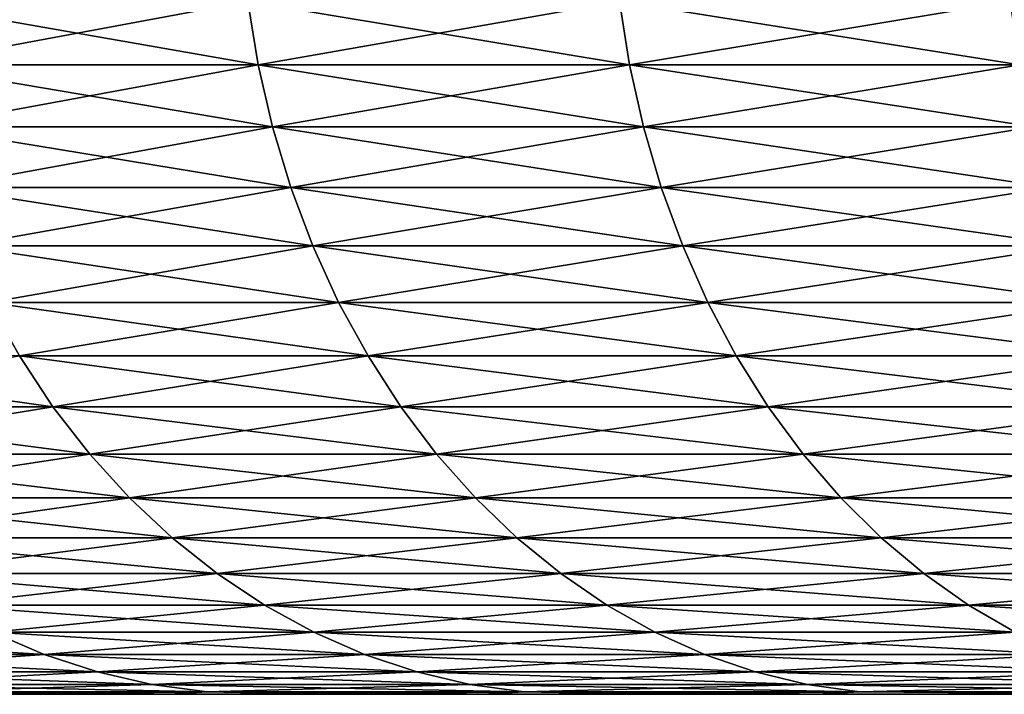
# Model space of a CAD drawing. Header units: millimetres. Extents: x -161 to 161, y -94 to 1149.
# Tile 962 of 1056: x -16.626 to -15.427, y 639 to 639.821. Entities that reach past the tile are written whole.
import ezdxf

# ---------------------------------------------------------------- set-up
doc = ezdxf.new("R2010")
doc.units = ezdxf.units.MM
doc.header["$LTSCALE"] = 81.481481
for name, color, linetype in [('15', 7, 'CONTINUOUS'), ('19', 7, 'CONTINUOUS'), ('20', 7, 'CONTINUOUS')]:
    doc.layers.add(name, color=color, linetype=linetype)

msp = doc.modelspace()

# ---------------------------------------------------------------- linework, layer by layer
at = {"layer": '15', "color": 7, "linetype": 'CONTINUOUS', "true_color": 0xaaaaaa}
for points in [[(-18.9909, 639, 0.6639), (-19, 639), (18.9909, 639, 0.6641), (-18.9909, 639, 0.6639)], [(18.9909, 639, 0.6641), (-19, 639), (19, 639), (18.9909, 639, 0.6641)], [(19, 639), (-19, 639), (-18.9909, 639, -0.6641), (19, 639)], [(-18.9558, 639, 1.3341), (-18.9909, 639, 0.6639), (18.9909, 639, 0.6641), (-18.9558, 639, 1.3341)], [(18.9909, 639, -0.6639), (19, 639), (-18.9909, 639, -0.6641), (18.9909, 639, -0.6639)], [(18.9558, 639, -1.3341), (18.9909, 639, -0.6639), (-18.9909, 639, -0.6641), (18.9558, 639, -1.3341)], [(-18.9558, 639, -1.3343), (18.9558, 639, -1.3341), (-18.9909, 639, -0.6641), (-18.9558, 639, -1.3343)], [(-18.8945, 639, 2.0104), (-18.9558, 639, 1.3341), (18.9558, 639, 1.3343), (-18.8945, 639, 2.0104)], [(18.9558, 639, 1.3343), (-18.9558, 639, 1.3341), (18.9909, 639, 0.6641), (18.9558, 639, 1.3343)], [(18.8945, 639, -2.0104), (18.9558, 639, -1.3341), (-18.9558, 639, -1.3343), (18.8945, 639, -2.0104)], [(-18.8945, 639, -2.0108), (18.8945, 639, -2.0104), (-18.9558, 639, -1.3343), (-18.8945, 639, -2.0108)], [(-18.8074, 639, 2.6936), (-18.8945, 639, 2.0104), (18.8945, 639, 2.0108), (-18.8074, 639, 2.6936)], [(18.8945, 639, 2.0108), (-18.8945, 639, 2.0104), (18.9558, 639, 1.3343), (18.8945, 639, 2.0108)], [(18.8074, 639, -2.6936), (18.8945, 639, -2.0104), (-18.8945, 639, -2.0108), (18.8074, 639, -2.6936)], [(-18.8073, 639, -2.6941), (18.8074, 639, -2.6936), (-18.8945, 639, -2.0108), (-18.8073, 639, -2.6941)], [(-18.6949, 639, 3.3862), (-18.8074, 639, 2.6936), (18.8073, 639, 2.6941), (-18.6949, 639, 3.3862)], [(18.8073, 639, 2.6941), (-18.8074, 639, 2.6936), (18.8945, 639, 2.0108), (18.8073, 639, 2.6941)], [(18.6949, 639, -3.3862), (18.8074, 639, -2.6936), (-18.8073, 639, -2.6941), (18.6949, 639, -3.3862)], [(-18.6948, 639, -3.3868), (18.6949, 639, -3.3862), (-18.8073, 639, -2.6941), (-18.6948, 639, -3.3868)], [(-18.556, 639, 4.0836), (-18.6949, 639, 3.3862), (18.6948, 639, 3.3868), (-18.556, 639, 4.0836)], [(18.6948, 639, 3.3868), (-18.6949, 639, 3.3862), (18.8073, 639, 2.6941), (18.6948, 639, 3.3868)], [(18.556, 639, -4.0836), (18.6949, 639, -3.3862), (-18.6948, 639, -3.3868), (18.556, 639, -4.0836)], [(-18.5558, 639, -4.0843), (18.556, 639, -4.0836), (-18.6948, 639, -3.3868), (-18.5558, 639, -4.0843)], [(-18.3892, 639, 4.7795), (-18.556, 639, 4.0836), (18.5558, 639, 4.0843), (-18.3892, 639, 4.7795)], [(18.5558, 639, 4.0843), (-18.556, 639, 4.0836), (18.6948, 639, 3.3868), (18.5558, 639, 4.0843)], [(18.3892, 639, -4.7795), (18.556, 639, -4.0836), (-18.5558, 639, -4.0843), (18.3892, 639, -4.7795)], [(-18.389, 639, -4.7803), (18.3892, 639, -4.7795), (-18.5558, 639, -4.0843), (-18.389, 639, -4.7803)], [(-18.1937, 639, 5.4734), (-18.3892, 639, 4.7795), (18.389, 639, 4.7803), (-18.1937, 639, 5.4734)], [(18.389, 639, 4.7803), (-18.3892, 639, 4.7795), (18.5558, 639, 4.0843), (18.389, 639, 4.7803)], [(18.1937, 639, -5.4734), (18.3892, 639, -4.7795), (-18.389, 639, -4.7803), (18.1937, 639, -5.4734)], [(-18.1935, 639, -5.4742), (18.1937, 639, -5.4734), (-18.389, 639, -4.7803), (-18.1935, 639, -5.4742)], [(-17.9702, 639, 6.1681), (-18.1937, 639, 5.4734), (18.1935, 639, 5.4742), (-17.9702, 639, 6.1681)], [(18.1935, 639, 5.4742), (-18.1937, 639, 5.4734), (18.389, 639, 4.7803), (18.1935, 639, 5.4742)], [(17.9702, 639, -6.1681), (18.1937, 639, -5.4734), (-18.1935, 639, -5.4742), (17.9702, 639, -6.1681)], [(-17.9699, 639, -6.169), (17.9702, 639, -6.1681), (-18.1935, 639, -5.4742), (-17.9699, 639, -6.169)], [(-17.7193, 639, 6.8575), (-17.9702, 639, 6.1681), (17.9699, 639, 6.169), (-17.7193, 639, 6.8575)], [(17.9699, 639, 6.169), (-17.9702, 639, 6.1681), (18.1935, 639, 5.4742), (17.9699, 639, 6.169)], [(17.7193, 639, -6.8575), (17.9702, 639, -6.1681), (-17.9699, 639, -6.169), (17.7193, 639, -6.8575)], [(-17.719, 639, -6.8584), (17.7193, 639, -6.8575), (-17.9699, 639, -6.169), (-17.719, 639, -6.8584)], [(-17.4413, 639, 7.5361), (-17.7193, 639, 6.8575), (17.719, 639, 6.8584), (-17.4413, 639, 7.5361)], [(17.719, 639, 6.8584), (-17.7193, 639, 6.8575), (17.9699, 639, 6.169), (17.719, 639, 6.8584)], [(17.4413, 639, -7.5361), (17.7193, 639, -6.8575), (-17.719, 639, -6.8584), (17.4413, 639, -7.5361)], [(-17.4409, 639, -7.537), (17.4413, 639, -7.5361), (-17.719, 639, -6.8584), (-17.4409, 639, -7.537)], [(-17.2917, 639, 7.8727), (-17.4413, 639, 7.5361), (17.4409, 639, 7.537), (-17.2917, 639, 7.8727)], [(17.4409, 639, 7.537), (-17.4413, 639, 7.5361), (17.719, 639, 6.8584), (17.4409, 639, 7.537)], [(17.2917, 639, -7.8727), (17.4413, 639, -7.5361), (-17.4409, 639, -7.537), (17.2917, 639, -7.8727)], [(-17.2913, 639, -7.8736), (17.2917, 639, -7.8727), (-17.4409, 639, -7.537), (-17.2913, 639, -7.8736)], [(-17.135, 639, 8.2077), (-17.2917, 639, 7.8727), (17.2913, 639, 7.8736), (-17.135, 639, 8.2077)], [(17.2913, 639, 7.8736), (-17.2917, 639, 7.8727), (17.4409, 639, 7.537), (17.2913, 639, 7.8736)], [(17.135, 639, -8.2077), (17.2917, 639, -7.8727), (-17.2913, 639, -7.8736), (17.135, 639, -8.2077)], [(-17.1346, 639, -8.2086), (17.135, 639, -8.2077), (-17.2913, 639, -7.8736), (-17.1346, 639, -8.2086)], [(-16.9716, 639, 8.5404), (-17.135, 639, 8.2077), (17.1346, 639, 8.2086), (-16.9716, 639, 8.5404)], [(17.1346, 639, 8.2086), (-17.135, 639, 8.2077), (17.2913, 639, 7.8736), (17.1346, 639, 8.2086)], [(16.9716, 639, -8.5404), (17.135, 639, -8.2077), (-17.1346, 639, -8.2086), (16.9716, 639, -8.5404)], [(-16.9712, 639, -8.5413), (16.9716, 639, -8.5404), (-17.1346, 639, -8.2086), (-16.9712, 639, -8.5413)], [(-16.8018, 639, 8.8702), (-16.9716, 639, 8.5404), (16.9712, 639, 8.5413), (-16.8018, 639, 8.8702)], [(16.9712, 639, 8.5413), (-16.9716, 639, 8.5404), (17.1346, 639, 8.2086), (16.9712, 639, 8.5413)], [(16.8018, 639, -8.8702), (16.9716, 639, -8.5404), (-16.9712, 639, -8.5413), (16.8018, 639, -8.8702)], [(-16.8013, 639, -8.8711), (16.8018, 639, -8.8702), (-16.9712, 639, -8.5413), (-16.8013, 639, -8.8711)], [(-16.6258, 639, 9.1963), (-16.8018, 639, 8.8702), (16.8013, 639, 8.8711), (-16.6258, 639, 9.1963)], [(16.8013, 639, 8.8711), (-16.8018, 639, 8.8702), (16.9712, 639, 8.5413), (16.8013, 639, 8.8711)], [(16.6258, 639, -9.1963), (16.8018, 639, -8.8702), (-16.8013, 639, -8.8711), (16.6258, 639, -9.1963)], [(-16.6253, 639, -9.1972), (16.6258, 639, -9.1963), (-16.8013, 639, -8.8711), (-16.6253, 639, -9.1972)], [(-16.4439, 639, 9.5182), (-16.6258, 639, 9.1963), (16.6253, 639, 9.1972), (-16.4439, 639, 9.5182)], [(16.6253, 639, 9.1972), (-16.6258, 639, 9.1963), (16.8013, 639, 8.8711), (16.6253, 639, 9.1972)], [(16.4439, 639, -9.5182), (16.6258, 639, -9.1963), (-16.6253, 639, -9.1972), (16.4439, 639, -9.5182)], [(-16.4434, 639, -9.519), (16.4439, 639, -9.5182), (-16.6253, 639, -9.1972), (-16.4434, 639, -9.519)], [(-16.2563, 639, 9.8353), (-16.4439, 639, 9.5182), (16.4434, 639, 9.519), (-16.2563, 639, 9.8353)], [(16.4434, 639, 9.519), (-16.4439, 639, 9.5182), (16.6253, 639, 9.1972), (16.4434, 639, 9.519)], [(16.2563, 639, -9.8353), (16.4439, 639, -9.5182), (-16.4434, 639, -9.519), (16.2563, 639, -9.8353)], [(-16.2558, 639, -9.8362), (16.2563, 639, -9.8353), (-16.4434, 639, -9.519), (-16.2558, 639, -9.8362)], [(-16.0622, 639, 10.1491), (-16.2563, 639, 9.8353), (16.2558, 639, 9.8362), (-16.0622, 639, 10.1491)], [(16.2558, 639, 9.8362), (-16.2563, 639, 9.8353), (16.4434, 639, 9.519), (16.2558, 639, 9.8362)], [(16.0622, 639, -10.1491), (16.2563, 639, -9.8353), (-16.2558, 639, -9.8362), (16.0622, 639, -10.1491)], [(-16.0617, 639, -10.1499), (16.0622, 639, -10.1491), (-16.2558, 639, -9.8362), (-16.0617, 639, -10.1499)], [(-15.8617, 639, 10.4594), (-16.0622, 639, 10.1491), (16.0617, 639, 10.1499), (-15.8617, 639, 10.4594)], [(16.0617, 639, 10.1499), (-16.0622, 639, 10.1491), (16.2558, 639, 9.8362), (16.0617, 639, 10.1499)], [(15.8617, 639, -10.4594), (16.0622, 639, -10.1491), (-16.0617, 639, -10.1499), (15.8617, 639, -10.4594)], [(-15.8612, 639, -10.4603), (15.8617, 639, -10.4594), (-16.0617, 639, -10.1499), (-15.8612, 639, -10.4603)], [(-15.6552, 639, 10.766), (-15.8617, 639, 10.4594), (15.8612, 639, 10.4603), (-15.6552, 639, 10.766)], [(15.8612, 639, 10.4603), (-15.8617, 639, 10.4594), (16.0617, 639, 10.1499), (15.8612, 639, 10.4603)], [(15.6552, 639, -10.766), (15.8617, 639, -10.4594), (-15.8612, 639, -10.4603), (15.6552, 639, -10.766)], [(-15.6546, 639, -10.7669), (15.6552, 639, -10.766), (-15.8612, 639, -10.4603), (-15.6546, 639, -10.7669)], [(-15.2249, 639, 11.3665), (-15.6552, 639, 10.766), (15.6546, 639, 10.7669), (-15.2249, 639, 11.3665)], [(15.6546, 639, 10.7669), (-15.6552, 639, 10.766), (15.8612, 639, 10.4603), (15.6546, 639, 10.7669)], [(15.2249, 639, -11.3665), (15.6552, 639, -10.766), (-15.6546, 639, -10.7669), (15.2249, 639, -11.3665)], [(-15.2243, 639, -11.3673), (15.2249, 639, -11.3665), (-15.6546, 639, -10.7669), (-15.2243, 639, -11.3673)]]:
    msp.add_3dface(points, dxfattribs=at)
at = {"layer": '19', "color": 7, "linetype": 'CONTINUOUS', "true_color": 0xaaaaaa}
for points in [[(-16.777, 639.8435, -10.8647), (-16.3485, 639.8435, -11.4993), (-16.7641, 639.7664, -10.8563), (-16.777, 639.8435, -10.8647)], [(-16.7641, 639.7664, -10.8563), (-16.3485, 639.8435, -11.4993), (-16.336, 639.7664, -11.4905), (-16.7641, 639.7664, -10.8563)], [(-16.3485, 639.8435, -11.4993), (-15.8961, 639.8435, -12.117), (-16.336, 639.7664, -11.4905), (-16.3485, 639.8435, -11.4993)], [(-16.336, 639.7664, -11.4905), (-15.8961, 639.8435, -12.117), (-15.8839, 639.7664, -12.1077), (-16.336, 639.7664, -11.4905)], [(-15.8961, 639.8435, -12.117), (-15.4203, 639.8435, -12.717), (-15.8839, 639.7664, -12.1077), (-15.8961, 639.8435, -12.117)], [(-15.8839, 639.7664, -12.1077), (-15.4203, 639.8435, -12.717), (-15.4084, 639.7664, -12.7072), (-15.8839, 639.7664, -12.1077)], [(-16.7641, 639.7664, -10.8563), (-16.336, 639.7664, -11.4905), (-16.7462, 639.6908, -10.8447), (-16.7641, 639.7664, -10.8563)], [(-16.7462, 639.6908, -10.8447), (-16.336, 639.7664, -11.4905), (-16.3185, 639.6908, -11.4782), (-16.7462, 639.6908, -10.8447)], [(-16.336, 639.7664, -11.4905), (-15.8839, 639.7664, -12.1077), (-16.3185, 639.6908, -11.4782), (-16.336, 639.7664, -11.4905)], [(-16.3185, 639.6908, -11.4782), (-15.8839, 639.7664, -12.1077), (-15.8669, 639.6908, -12.0948), (-16.3185, 639.6908, -11.4782)], [(-15.8839, 639.7664, -12.1077), (-15.4084, 639.7664, -12.7072), (-15.8669, 639.6908, -12.0948), (-15.8839, 639.7664, -12.1077)], [(-15.8669, 639.6908, -12.0948), (-15.4084, 639.7664, -12.7072), (-15.392, 639.6908, -12.6937), (-15.8669, 639.6908, -12.0948)], [(-16.7462, 639.6908, -10.8447), (-16.3185, 639.6908, -11.4782), (-16.7233, 639.617, -10.8299), (-16.7462, 639.6908, -10.8447)], [(-16.7233, 639.617, -10.8299), (-16.3185, 639.6908, -11.4782), (-16.2962, 639.617, -11.4625), (-16.7233, 639.617, -10.8299)], [(-16.3185, 639.6908, -11.4782), (-15.8669, 639.6908, -12.0948), (-16.2962, 639.617, -11.4625), (-16.3185, 639.6908, -11.4782)], [(-16.2962, 639.617, -11.4625), (-15.8669, 639.6908, -12.0948), (-15.8452, 639.617, -12.0783), (-16.2962, 639.617, -11.4625)], [(-15.8669, 639.6908, -12.0948), (-15.392, 639.6908, -12.6937), (-15.8452, 639.617, -12.0783), (-15.8669, 639.6908, -12.0948)], [(-15.8452, 639.617, -12.0783), (-15.392, 639.6908, -12.6937), (-15.371, 639.617, -12.6763), (-15.8452, 639.617, -12.0783)], [(-16.7233, 639.617, -10.8299), (-16.2962, 639.617, -11.4625), (-16.6957, 639.5457, -10.812), (-16.7233, 639.617, -10.8299)], [(-16.6957, 639.5457, -10.812), (-16.2962, 639.617, -11.4625), (-16.2693, 639.5457, -11.4436), (-16.6957, 639.5457, -10.812)], [(-16.2962, 639.617, -11.4625), (-15.8452, 639.617, -12.0783), (-16.2693, 639.5457, -11.4436), (-16.2962, 639.617, -11.4625)], [(-16.2693, 639.5457, -11.4436), (-15.8452, 639.617, -12.0783), (-15.819, 639.5457, -12.0583), (-16.2693, 639.5457, -11.4436)], [(-15.8452, 639.617, -12.0783), (-15.371, 639.617, -12.6763), (-15.819, 639.5457, -12.0583), (-15.8452, 639.617, -12.0783)], [(-15.819, 639.5457, -12.0583), (-15.371, 639.617, -12.6763), (-15.3456, 639.5457, -12.6554), (-15.819, 639.5457, -12.0583)], [(-16.6957, 639.5457, -10.812), (-16.2693, 639.5457, -11.4436), (-16.6634, 639.4771, -10.7911), (-16.6957, 639.5457, -10.812)], [(-16.6634, 639.4771, -10.7911), (-16.2693, 639.5457, -11.4436), (-16.2379, 639.4771, -11.4215), (-16.6634, 639.4771, -10.7911)], [(-16.2693, 639.5457, -11.4436), (-15.819, 639.5457, -12.0583), (-16.2379, 639.4771, -11.4215), (-16.2693, 639.5457, -11.4436)], [(-16.2379, 639.4771, -11.4215), (-15.819, 639.5457, -12.0583), (-15.7885, 639.4771, -12.035), (-16.2379, 639.4771, -11.4215)], [(-15.819, 639.5457, -12.0583), (-15.3456, 639.5457, -12.6554), (-15.7885, 639.4771, -12.035), (-15.819, 639.5457, -12.0583)], [(-15.7885, 639.4771, -12.035), (-15.3456, 639.5457, -12.6554), (-15.3159, 639.4771, -12.6309), (-15.7885, 639.4771, -12.035)], [(-16.6634, 639.4771, -10.7911), (-16.2379, 639.4771, -11.4215), (-16.6267, 639.4118, -10.7674), (-16.6634, 639.4771, -10.7911)], [(-16.6267, 639.4118, -10.7674), (-16.2379, 639.4771, -11.4215), (-16.2021, 639.4118, -11.3963), (-16.6267, 639.4118, -10.7674)], [(-16.2379, 639.4771, -11.4215), (-15.7885, 639.4771, -12.035), (-16.2021, 639.4118, -11.3963), (-16.2379, 639.4771, -11.4215)], [(-16.2021, 639.4118, -11.3963), (-15.7885, 639.4771, -12.035), (-15.7537, 639.4118, -12.0085), (-16.2021, 639.4118, -11.3963)], [(-15.7885, 639.4771, -12.035), (-15.3159, 639.4771, -12.6309), (-15.7537, 639.4118, -12.0085), (-15.7885, 639.4771, -12.035)], [(-15.7537, 639.4118, -12.0085), (-15.3159, 639.4771, -12.6309), (-15.2822, 639.4118, -12.6031), (-15.7537, 639.4118, -12.0085)], [(-16.9851, 639.3501, -10.0977), (-16.6267, 639.4118, -10.7674), (-16.5859, 639.3501, -10.7409), (-16.9851, 639.3501, -10.0977)], [(-16.6267, 639.4118, -10.7674), (-16.2021, 639.4118, -11.3963), (-16.5859, 639.3501, -10.7409), (-16.6267, 639.4118, -10.7674)], [(-16.5859, 639.3501, -10.7409), (-16.2021, 639.4118, -11.3963), (-16.1623, 639.3501, -11.3683), (-16.5859, 639.3501, -10.7409)], [(-16.2021, 639.4118, -11.3963), (-15.7537, 639.4118, -12.0085), (-16.1623, 639.3501, -11.3683), (-16.2021, 639.4118, -11.3963)], [(-16.1623, 639.3501, -11.3683), (-15.7537, 639.4118, -12.0085), (-15.715, 639.3501, -11.979), (-16.1623, 639.3501, -11.3683)], [(-15.7537, 639.4118, -12.0085), (-15.2822, 639.4118, -12.6031), (-15.715, 639.3501, -11.979), (-15.7537, 639.4118, -12.0085)], [(-15.715, 639.3501, -11.979), (-15.2822, 639.4118, -12.6031), (-15.2446, 639.3501, -12.5721), (-15.715, 639.3501, -11.979)], [(-16.9851, 639.3501, -10.0977), (-16.5859, 639.3501, -10.7409), (-16.9392, 639.2924, -10.0704), (-16.9851, 639.3501, -10.0977)], [(-16.9392, 639.2924, -10.0704), (-16.5859, 639.3501, -10.7409), (-16.541, 639.2924, -10.7119), (-16.9392, 639.2924, -10.0704)], [(-16.5859, 639.3501, -10.7409), (-16.1623, 639.3501, -11.3683), (-16.541, 639.2924, -10.7119), (-16.5859, 639.3501, -10.7409)], [(-16.541, 639.2924, -10.7119), (-16.1623, 639.3501, -11.3683), (-16.1186, 639.2924, -11.3376), (-16.541, 639.2924, -10.7119)], [(-16.1623, 639.3501, -11.3683), (-15.715, 639.3501, -11.979), (-16.1186, 639.2924, -11.3376), (-16.1623, 639.3501, -11.3683)], [(-16.1186, 639.2924, -11.3376), (-15.715, 639.3501, -11.979), (-15.6725, 639.2924, -11.9466), (-16.1186, 639.2924, -11.3376)], [(-15.715, 639.3501, -11.979), (-15.2446, 639.3501, -12.5721), (-15.6725, 639.2924, -11.9466), (-15.715, 639.3501, -11.979)], [(-15.6725, 639.2924, -11.9466), (-15.2446, 639.3501, -12.5721), (-15.2034, 639.2924, -12.5382), (-15.6725, 639.2924, -11.9466)], [(-16.9392, 639.2924, -10.0704), (-16.541, 639.2924, -10.7119), (-16.8896, 639.2391, -10.0409), (-16.9392, 639.2924, -10.0704)], [(-16.8896, 639.2391, -10.0409), (-16.541, 639.2924, -10.7119), (-16.4926, 639.2391, -10.6805), (-16.8896, 639.2391, -10.0409)], [(-16.541, 639.2924, -10.7119), (-16.1186, 639.2924, -11.3376), (-16.4926, 639.2391, -10.6805), (-16.541, 639.2924, -10.7119)], [(-16.4926, 639.2391, -10.6805), (-16.1186, 639.2924, -11.3376), (-16.0714, 639.2391, -11.3044), (-16.4926, 639.2391, -10.6805)], [(-16.1186, 639.2924, -11.3376), (-15.6725, 639.2924, -11.9466), (-16.0714, 639.2391, -11.3044), (-16.1186, 639.2924, -11.3376)], [(-16.0714, 639.2391, -11.3044), (-15.6725, 639.2924, -11.9466), (-15.6266, 639.2391, -11.9116), (-16.0714, 639.2391, -11.3044)], [(-15.6725, 639.2924, -11.9466), (-15.2034, 639.2924, -12.5382), (-15.6266, 639.2391, -11.9116), (-15.6725, 639.2924, -11.9466)], [(-15.6266, 639.2391, -11.9116), (-15.2034, 639.2924, -12.5382), (-15.1589, 639.2391, -12.5014), (-15.6266, 639.2391, -11.9116)], [(-16.8896, 639.2391, -10.0409), (-16.4926, 639.2391, -10.6805), (-16.8365, 639.1905, -10.0094), (-16.8896, 639.2391, -10.0409)], [(-16.8365, 639.1905, -10.0094), (-16.4926, 639.2391, -10.6805), (-16.4407, 639.1905, -10.6469), (-16.8365, 639.1905, -10.0094)], [(-16.4926, 639.2391, -10.6805), (-16.0714, 639.2391, -11.3044), (-16.4407, 639.1905, -10.6469), (-16.4926, 639.2391, -10.6805)], [(-16.4407, 639.1905, -10.6469), (-16.0714, 639.2391, -11.3044), (-16.0209, 639.1905, -11.2688), (-16.4407, 639.1905, -10.6469)], [(-16.0714, 639.2391, -11.3044), (-15.6266, 639.2391, -11.9116), (-16.0209, 639.1905, -11.2688), (-16.0714, 639.2391, -11.3044)], [(-16.0209, 639.1905, -11.2688), (-15.6266, 639.2391, -11.9116), (-15.5775, 639.1905, -11.8742), (-16.0209, 639.1905, -11.2688)], [(-15.6266, 639.2391, -11.9116), (-15.1589, 639.2391, -12.5014), (-15.5775, 639.1905, -11.8742), (-15.6266, 639.2391, -11.9116)], [(-15.5775, 639.1905, -11.8742), (-15.1589, 639.2391, -12.5014), (-15.1112, 639.1905, -12.4621), (-15.5775, 639.1905, -11.8742)], [(-16.8365, 639.1905, -10.0094), (-16.4407, 639.1905, -10.6469), (-16.7803, 639.1469, -9.976), (-16.8365, 639.1905, -10.0094)], [(-16.7803, 639.1469, -9.976), (-16.4407, 639.1905, -10.6469), (-16.3858, 639.1469, -10.6114), (-16.7803, 639.1469, -9.976)], [(-16.4407, 639.1905, -10.6469), (-16.0209, 639.1905, -11.2688), (-16.3858, 639.1469, -10.6114), (-16.4407, 639.1905, -10.6469)], [(-16.3858, 639.1469, -10.6114), (-16.0209, 639.1905, -11.2688), (-15.9674, 639.1469, -11.2312), (-16.3858, 639.1469, -10.6114)], [(-16.0209, 639.1905, -11.2688), (-15.5775, 639.1905, -11.8742), (-15.9674, 639.1469, -11.2312), (-16.0209, 639.1905, -11.2688)], [(-15.9674, 639.1469, -11.2312), (-15.5775, 639.1905, -11.8742), (-15.5255, 639.1469, -11.8345), (-15.9674, 639.1469, -11.2312)], [(-15.5775, 639.1905, -11.8742), (-15.1112, 639.1905, -12.4621), (-15.5255, 639.1469, -11.8345), (-15.5775, 639.1905, -11.8742)], [(-15.5255, 639.1469, -11.8345), (-15.1112, 639.1905, -12.4621), (-15.0608, 639.1469, -12.4205), (-15.5255, 639.1469, -11.8345)], [(-16.7803, 639.1469, -9.976), (-16.3858, 639.1469, -10.6114), (-16.7213, 639.1085, -9.9409), (-16.7803, 639.1469, -9.976)], [(-16.7213, 639.1085, -9.9409), (-16.3858, 639.1469, -10.6114), (-16.3282, 639.1085, -10.5741), (-16.7213, 639.1085, -9.9409)], [(-16.3858, 639.1469, -10.6114), (-15.9674, 639.1469, -11.2312), (-16.3282, 639.1085, -10.5741), (-16.3858, 639.1469, -10.6114)], [(-16.3282, 639.1085, -10.5741), (-15.9674, 639.1469, -11.2312), (-15.9112, 639.1085, -11.1917), (-16.3282, 639.1085, -10.5741)], [(-15.9674, 639.1469, -11.2312), (-15.5255, 639.1469, -11.8345), (-15.9112, 639.1085, -11.1917), (-15.9674, 639.1469, -11.2312)], [(-15.9112, 639.1085, -11.1917), (-15.5255, 639.1469, -11.8345), (-15.4709, 639.1085, -11.793), (-15.9112, 639.1085, -11.1917)], [(-15.5255, 639.1469, -11.8345), (-15.0608, 639.1469, -12.4205), (-15.4709, 639.1085, -11.793), (-15.5255, 639.1469, -11.8345)], [(-15.4709, 639.1085, -11.793), (-15.0608, 639.1469, -12.4205), (-15.0078, 639.1085, -12.3769), (-15.4709, 639.1085, -11.793)], [(-16.7213, 639.1085, -9.9409), (-16.3282, 639.1085, -10.5741), (-16.6599, 639.0757, -9.9044), (-16.7213, 639.1085, -9.9409)], [(-16.6599, 639.0757, -9.9044), (-16.3282, 639.1085, -10.5741), (-16.2683, 639.0757, -10.5352), (-16.6599, 639.0757, -9.9044)], [(-16.3282, 639.1085, -10.5741), (-15.9112, 639.1085, -11.1917), (-16.2683, 639.0757, -10.5352), (-16.3282, 639.1085, -10.5741)], [(-16.2683, 639.0757, -10.5352), (-15.9112, 639.1085, -11.1917), (-15.8528, 639.0757, -11.1506), (-16.2683, 639.0757, -10.5352)], [(-15.9112, 639.1085, -11.1917), (-15.4709, 639.1085, -11.793), (-15.8528, 639.0757, -11.1506), (-15.9112, 639.1085, -11.1917)], [(-15.8528, 639.0757, -11.1506), (-15.4709, 639.1085, -11.793), (-15.4141, 639.0757, -11.7497), (-15.8528, 639.0757, -11.1506)], [(-15.4709, 639.1085, -11.793), (-15.0078, 639.1085, -12.3769), (-15.4141, 639.0757, -11.7497), (-15.4709, 639.1085, -11.793)], [(-16.9622, 639.0486, -9.2238), (-16.6599, 639.0757, -9.9044), (-16.5965, 639.0486, -9.8667), (-16.9622, 639.0486, -9.2238)], [(-16.6599, 639.0757, -9.9044), (-16.2683, 639.0757, -10.5352), (-16.5965, 639.0486, -9.8667), (-16.6599, 639.0757, -9.9044)], [(-16.5965, 639.0486, -9.8667), (-16.2683, 639.0757, -10.5352), (-16.2064, 639.0486, -10.4951), (-16.5965, 639.0486, -9.8667)], [(-16.2683, 639.0757, -10.5352), (-15.8528, 639.0757, -11.1506), (-16.2064, 639.0486, -10.4951), (-16.2683, 639.0757, -10.5352)], [(-16.2064, 639.0486, -10.4951), (-15.8528, 639.0757, -11.1506), (-15.7925, 639.0486, -11.1082), (-16.2064, 639.0486, -10.4951)], [(-15.8528, 639.0757, -11.1506), (-15.4141, 639.0757, -11.7497), (-15.7925, 639.0486, -11.1082), (-15.8528, 639.0757, -11.1506)], [(-15.7925, 639.0486, -11.1082), (-15.4141, 639.0757, -11.7497), (-15.3554, 639.0486, -11.7049), (-15.7925, 639.0486, -11.1082)], [(-16.9622, 639.0486, -9.2238), (-16.5965, 639.0486, -9.8667), (-16.8957, 639.0273, -9.1876), (-16.9622, 639.0486, -9.2238)], [(-16.8957, 639.0273, -9.1876), (-16.5965, 639.0486, -9.8667), (-16.5314, 639.0273, -9.828), (-16.8957, 639.0273, -9.1876)], [(-16.5965, 639.0486, -9.8667), (-16.2064, 639.0486, -10.4951), (-16.5314, 639.0273, -9.828), (-16.5965, 639.0486, -9.8667)], [(-16.5314, 639.0273, -9.828), (-16.2064, 639.0486, -10.4951), (-16.1429, 639.0273, -10.454), (-16.5314, 639.0273, -9.828)], [(-16.2064, 639.0486, -10.4951), (-15.7925, 639.0486, -11.1082), (-16.1429, 639.0273, -10.454), (-16.2064, 639.0486, -10.4951)], [(-16.1429, 639.0273, -10.454), (-15.7925, 639.0486, -11.1082), (-15.7306, 639.0273, -11.0647), (-16.1429, 639.0273, -10.454)], [(-15.7925, 639.0486, -11.1082), (-15.3554, 639.0486, -11.7049), (-15.7306, 639.0273, -11.0647), (-15.7925, 639.0486, -11.1082)], [(-15.7306, 639.0273, -11.0647), (-15.3554, 639.0486, -11.7049), (-15.2952, 639.0273, -11.6591), (-15.7306, 639.0273, -11.0647)], [(-16.8957, 639.0273, -9.1876), (-16.5314, 639.0273, -9.828), (-16.828, 639.0121, -9.1508), (-16.8957, 639.0273, -9.1876)], [(-16.828, 639.0121, -9.1508), (-16.5314, 639.0273, -9.828), (-16.4652, 639.0121, -9.7886), (-16.828, 639.0121, -9.1508)], [(-16.5314, 639.0273, -9.828), (-16.1429, 639.0273, -10.454), (-16.4652, 639.0121, -9.7886), (-16.5314, 639.0273, -9.828)], [(-16.4652, 639.0121, -9.7886), (-16.1429, 639.0273, -10.454), (-16.0781, 639.0121, -10.4121), (-16.4652, 639.0121, -9.7886)], [(-16.1429, 639.0273, -10.454), (-15.7306, 639.0273, -11.0647), (-16.0781, 639.0121, -10.4121), (-16.1429, 639.0273, -10.454)], [(-16.0781, 639.0121, -10.4121), (-15.7306, 639.0273, -11.0647), (-15.6675, 639.0121, -11.0203), (-16.0781, 639.0121, -10.4121)], [(-15.7306, 639.0273, -11.0647), (-15.2952, 639.0273, -11.6591), (-15.6675, 639.0121, -11.0203), (-15.7306, 639.0273, -11.0647)], [(-15.6675, 639.0121, -11.0203), (-15.2952, 639.0273, -11.6591), (-15.2339, 639.0121, -11.6123), (-15.6675, 639.0121, -11.0203)], [(-16.828, 639.0121, -9.1508), (-16.4652, 639.0121, -9.7886), (-16.7594, 639.003, -9.1135), (-16.828, 639.0121, -9.1508)], [(-16.7594, 639.003, -9.1135), (-16.4652, 639.0121, -9.7886), (-16.3981, 639.003, -9.7487), (-16.7594, 639.003, -9.1135)], [(-16.4652, 639.0121, -9.7886), (-16.0781, 639.0121, -10.4121), (-16.3981, 639.003, -9.7487), (-16.4652, 639.0121, -9.7886)], [(-16.3981, 639.003, -9.7487), (-16.0781, 639.0121, -10.4121), (-16.0126, 639.003, -10.3697), (-16.3981, 639.003, -9.7487)], [(-16.0781, 639.0121, -10.4121), (-15.6675, 639.0121, -11.0203), (-16.0126, 639.003, -10.3697), (-16.0781, 639.0121, -10.4121)], [(-16.0126, 639.003, -10.3697), (-15.6675, 639.0121, -11.0203), (-15.6037, 639.003, -10.9754), (-16.0126, 639.003, -10.3697)], [(-15.6675, 639.0121, -11.0203), (-15.2339, 639.0121, -11.6123), (-15.6037, 639.003, -10.9754), (-15.6675, 639.0121, -11.0203)], [(-15.6037, 639.003, -10.9754), (-15.2339, 639.0121, -11.6123), (-15.1718, 639.003, -11.565), (-15.6037, 639.003, -10.9754)], [(-16.6253, 639, -9.1972), (-16.8013, 639, -8.8711), (-16.7594, 639.003, -9.1135), (-16.6253, 639, -9.1972)], [(-16.6253, 639, -9.1972), (-16.7594, 639.003, -9.1135), (-16.3981, 639.003, -9.7487), (-16.6253, 639, -9.1972)], [(-16.4434, 639, -9.519), (-16.6253, 639, -9.1972), (-16.3981, 639.003, -9.7487), (-16.4434, 639, -9.519)], [(-16.2558, 639, -9.8362), (-16.4434, 639, -9.519), (-16.3981, 639.003, -9.7487), (-16.2558, 639, -9.8362)], [(-16.2558, 639, -9.8362), (-16.3981, 639.003, -9.7487), (-16.0126, 639.003, -10.3697), (-16.2558, 639, -9.8362)], [(-16.0617, 639, -10.1499), (-16.2558, 639, -9.8362), (-16.0126, 639.003, -10.3697), (-16.0617, 639, -10.1499)], [(-15.8612, 639, -10.4603), (-16.0617, 639, -10.1499), (-16.0126, 639.003, -10.3697), (-15.8612, 639, -10.4603)], [(-15.8612, 639, -10.4603), (-16.0126, 639.003, -10.3697), (-15.6037, 639.003, -10.9754), (-15.8612, 639, -10.4603)], [(-15.6546, 639, -10.7669), (-15.8612, 639, -10.4603), (-15.6037, 639.003, -10.9754), (-15.6546, 639, -10.7669)], [(-15.2243, 639, -11.3673), (-15.6546, 639, -10.7669), (-15.6037, 639.003, -10.9754), (-15.2243, 639, -11.3673)], [(-15.2243, 639, -11.3673), (-15.6037, 639.003, -10.9754), (-15.1718, 639.003, -11.565), (-15.2243, 639, -11.3673)]]:
    msp.add_3dface(points, dxfattribs=at)
at = {"layer": '20', "color": 7, "linetype": 'CONTINUOUS', "true_color": 0xaaaaaa}
for points in [[(-16.3485, 639.8435, 11.4993), (-16.777, 639.8435, 10.8647), (-16.336, 639.7664, 11.4905), (-16.3485, 639.8435, 11.4993)], [(-16.336, 639.7664, 11.4905), (-16.777, 639.8435, 10.8647), (-16.7641, 639.7664, 10.8563), (-16.336, 639.7664, 11.4905)], [(-15.8961, 639.8435, 12.117), (-16.3485, 639.8435, 11.4993), (-15.8839, 639.7664, 12.1077), (-15.8961, 639.8435, 12.117)], [(-15.8839, 639.7664, 12.1077), (-16.3485, 639.8435, 11.4993), (-16.336, 639.7664, 11.4905), (-15.8839, 639.7664, 12.1077)], [(-15.4203, 639.8435, 12.717), (-15.8961, 639.8435, 12.117), (-15.4084, 639.7664, 12.7072), (-15.4203, 639.8435, 12.717)], [(-15.4084, 639.7664, 12.7072), (-15.8961, 639.8435, 12.117), (-15.8839, 639.7664, 12.1077), (-15.4084, 639.7664, 12.7072)], [(-16.336, 639.7664, 11.4905), (-16.7641, 639.7664, 10.8563), (-16.3185, 639.6908, 11.4782), (-16.336, 639.7664, 11.4905)], [(-16.3185, 639.6908, 11.4782), (-16.7641, 639.7664, 10.8563), (-16.7462, 639.6908, 10.8447), (-16.3185, 639.6908, 11.4782)], [(-15.8839, 639.7664, 12.1077), (-16.336, 639.7664, 11.4905), (-15.8669, 639.6908, 12.0948), (-15.8839, 639.7664, 12.1077)], [(-15.8669, 639.6908, 12.0948), (-16.336, 639.7664, 11.4905), (-16.3185, 639.6908, 11.4782), (-15.8669, 639.6908, 12.0948)], [(-15.4084, 639.7664, 12.7072), (-15.8839, 639.7664, 12.1077), (-15.392, 639.6908, 12.6937), (-15.4084, 639.7664, 12.7072)], [(-15.392, 639.6908, 12.6937), (-15.8839, 639.7664, 12.1077), (-15.8669, 639.6908, 12.0948), (-15.392, 639.6908, 12.6937)], [(-16.3185, 639.6908, 11.4782), (-16.7462, 639.6908, 10.8447), (-16.2962, 639.617, 11.4625), (-16.3185, 639.6908, 11.4782)], [(-16.2962, 639.617, 11.4625), (-16.7462, 639.6908, 10.8447), (-16.7233, 639.617, 10.8299), (-16.2962, 639.617, 11.4625)], [(-15.8669, 639.6908, 12.0948), (-16.3185, 639.6908, 11.4782), (-15.8452, 639.617, 12.0783), (-15.8669, 639.6908, 12.0948)], [(-15.8452, 639.617, 12.0783), (-16.3185, 639.6908, 11.4782), (-16.2962, 639.617, 11.4625), (-15.8452, 639.617, 12.0783)], [(-15.392, 639.6908, 12.6937), (-15.8669, 639.6908, 12.0948), (-15.371, 639.617, 12.6763), (-15.392, 639.6908, 12.6937)], [(-15.371, 639.617, 12.6763), (-15.8669, 639.6908, 12.0948), (-15.8452, 639.617, 12.0783), (-15.371, 639.617, 12.6763)], [(-16.2962, 639.617, 11.4625), (-16.7233, 639.617, 10.8299), (-16.2693, 639.5457, 11.4436), (-16.2962, 639.617, 11.4625)], [(-16.2693, 639.5457, 11.4436), (-16.7233, 639.617, 10.8299), (-16.6957, 639.5457, 10.812), (-16.2693, 639.5457, 11.4436)], [(-15.8452, 639.617, 12.0783), (-16.2962, 639.617, 11.4625), (-15.819, 639.5457, 12.0583), (-15.8452, 639.617, 12.0783)], [(-15.819, 639.5457, 12.0583), (-16.2962, 639.617, 11.4625), (-16.2693, 639.5457, 11.4436), (-15.819, 639.5457, 12.0583)], [(-15.371, 639.617, 12.6763), (-15.8452, 639.617, 12.0783), (-15.3456, 639.5457, 12.6554), (-15.371, 639.617, 12.6763)], [(-15.3456, 639.5457, 12.6554), (-15.8452, 639.617, 12.0783), (-15.819, 639.5457, 12.0583), (-15.3456, 639.5457, 12.6554)], [(-16.2693, 639.5457, 11.4436), (-16.6957, 639.5457, 10.812), (-16.2379, 639.4771, 11.4215), (-16.2693, 639.5457, 11.4436)], [(-16.2379, 639.4771, 11.4215), (-16.6957, 639.5457, 10.812), (-16.6634, 639.4771, 10.7911), (-16.2379, 639.4771, 11.4215)], [(-15.819, 639.5457, 12.0583), (-16.2693, 639.5457, 11.4436), (-15.7885, 639.4771, 12.035), (-15.819, 639.5457, 12.0583)], [(-15.7885, 639.4771, 12.035), (-16.2693, 639.5457, 11.4436), (-16.2379, 639.4771, 11.4215), (-15.7885, 639.4771, 12.035)], [(-15.3456, 639.5457, 12.6554), (-15.819, 639.5457, 12.0583), (-15.3159, 639.4771, 12.6309), (-15.3456, 639.5457, 12.6554)], [(-15.3159, 639.4771, 12.6309), (-15.819, 639.5457, 12.0583), (-15.7885, 639.4771, 12.035), (-15.3159, 639.4771, 12.6309)], [(-16.2379, 639.4771, 11.4215), (-16.6634, 639.4771, 10.7911), (-16.2021, 639.4118, 11.3963), (-16.2379, 639.4771, 11.4215)], [(-16.2021, 639.4118, 11.3963), (-16.6634, 639.4771, 10.7911), (-16.6267, 639.4118, 10.7674), (-16.2021, 639.4118, 11.3963)], [(-15.7885, 639.4771, 12.035), (-16.2379, 639.4771, 11.4215), (-15.7537, 639.4118, 12.0085), (-15.7885, 639.4771, 12.035)], [(-15.7537, 639.4118, 12.0085), (-16.2379, 639.4771, 11.4215), (-16.2021, 639.4118, 11.3963), (-15.7537, 639.4118, 12.0085)], [(-15.3159, 639.4771, 12.6309), (-15.7885, 639.4771, 12.035), (-15.2822, 639.4118, 12.6031), (-15.3159, 639.4771, 12.6309)], [(-15.2822, 639.4118, 12.6031), (-15.7885, 639.4771, 12.035), (-15.7537, 639.4118, 12.0085), (-15.2822, 639.4118, 12.6031)], [(-16.6267, 639.4118, 10.7674), (-17.027, 639.4118, 10.1226), (-16.5859, 639.3501, 10.7409), (-16.6267, 639.4118, 10.7674)], [(-16.5859, 639.3501, 10.7409), (-17.027, 639.4118, 10.1226), (-16.9851, 639.3501, 10.0977), (-16.5859, 639.3501, 10.7409)], [(-16.2021, 639.4118, 11.3963), (-16.6267, 639.4118, 10.7674), (-16.1623, 639.3501, 11.3683), (-16.2021, 639.4118, 11.3963)], [(-16.1623, 639.3501, 11.3683), (-16.6267, 639.4118, 10.7674), (-16.5859, 639.3501, 10.7409), (-16.1623, 639.3501, 11.3683)], [(-15.7537, 639.4118, 12.0085), (-16.2021, 639.4118, 11.3963), (-15.715, 639.3501, 11.979), (-15.7537, 639.4118, 12.0085)], [(-15.715, 639.3501, 11.979), (-16.2021, 639.4118, 11.3963), (-16.1623, 639.3501, 11.3683), (-15.715, 639.3501, 11.979)], [(-15.2822, 639.4118, 12.6031), (-15.7537, 639.4118, 12.0085), (-15.2446, 639.3501, 12.5721), (-15.2822, 639.4118, 12.6031)], [(-15.2446, 639.3501, 12.5721), (-15.7537, 639.4118, 12.0085), (-15.715, 639.3501, 11.979), (-15.2446, 639.3501, 12.5721)], [(-16.5859, 639.3501, 10.7409), (-16.9851, 639.3501, 10.0977), (-16.541, 639.2924, 10.7119), (-16.5859, 639.3501, 10.7409)], [(-16.541, 639.2924, 10.7119), (-16.9851, 639.3501, 10.0977), (-16.9392, 639.2924, 10.0704), (-16.541, 639.2924, 10.7119)], [(-16.1623, 639.3501, 11.3683), (-16.5859, 639.3501, 10.7409), (-16.1186, 639.2924, 11.3376), (-16.1623, 639.3501, 11.3683)], [(-16.1186, 639.2924, 11.3376), (-16.5859, 639.3501, 10.7409), (-16.541, 639.2924, 10.7119), (-16.1186, 639.2924, 11.3376)], [(-15.715, 639.3501, 11.979), (-16.1623, 639.3501, 11.3683), (-15.6725, 639.2924, 11.9466), (-15.715, 639.3501, 11.979)], [(-15.6725, 639.2924, 11.9466), (-16.1623, 639.3501, 11.3683), (-16.1186, 639.2924, 11.3376), (-15.6725, 639.2924, 11.9466)], [(-15.2446, 639.3501, 12.5721), (-15.715, 639.3501, 11.979), (-15.2034, 639.2924, 12.5382), (-15.2446, 639.3501, 12.5721)], [(-15.2034, 639.2924, 12.5382), (-15.715, 639.3501, 11.979), (-15.6725, 639.2924, 11.9466), (-15.2034, 639.2924, 12.5382)], [(-16.541, 639.2924, 10.7119), (-16.9392, 639.2924, 10.0704), (-16.4926, 639.2391, 10.6805), (-16.541, 639.2924, 10.7119)], [(-16.4926, 639.2391, 10.6805), (-16.9392, 639.2924, 10.0704), (-16.8896, 639.2391, 10.0409), (-16.4926, 639.2391, 10.6805)], [(-16.1186, 639.2924, 11.3376), (-16.541, 639.2924, 10.7119), (-16.0714, 639.2391, 11.3044), (-16.1186, 639.2924, 11.3376)], [(-16.0714, 639.2391, 11.3044), (-16.541, 639.2924, 10.7119), (-16.4926, 639.2391, 10.6805), (-16.0714, 639.2391, 11.3044)], [(-15.6725, 639.2924, 11.9466), (-16.1186, 639.2924, 11.3376), (-15.6266, 639.2391, 11.9116), (-15.6725, 639.2924, 11.9466)], [(-15.6266, 639.2391, 11.9116), (-16.1186, 639.2924, 11.3376), (-16.0714, 639.2391, 11.3044), (-15.6266, 639.2391, 11.9116)], [(-15.2034, 639.2924, 12.5382), (-15.6725, 639.2924, 11.9466), (-15.1589, 639.2391, 12.5014), (-15.2034, 639.2924, 12.5382)], [(-15.1589, 639.2391, 12.5014), (-15.6725, 639.2924, 11.9466), (-15.6266, 639.2391, 11.9116), (-15.1589, 639.2391, 12.5014)], [(-16.4926, 639.2391, 10.6805), (-16.8896, 639.2391, 10.0409), (-16.4407, 639.1905, 10.6469), (-16.4926, 639.2391, 10.6805)], [(-16.4407, 639.1905, 10.6469), (-16.8896, 639.2391, 10.0409), (-16.8365, 639.1905, 10.0094), (-16.4407, 639.1905, 10.6469)], [(-16.0714, 639.2391, 11.3044), (-16.4926, 639.2391, 10.6805), (-16.0209, 639.1905, 11.2688), (-16.0714, 639.2391, 11.3044)], [(-16.0209, 639.1905, 11.2688), (-16.4926, 639.2391, 10.6805), (-16.4407, 639.1905, 10.6469), (-16.0209, 639.1905, 11.2688)], [(-15.6266, 639.2391, 11.9116), (-16.0714, 639.2391, 11.3044), (-15.5775, 639.1905, 11.8742), (-15.6266, 639.2391, 11.9116)], [(-15.5775, 639.1905, 11.8742), (-16.0714, 639.2391, 11.3044), (-16.0209, 639.1905, 11.2688), (-15.5775, 639.1905, 11.8742)], [(-15.1589, 639.2391, 12.5014), (-15.6266, 639.2391, 11.9116), (-15.1112, 639.1905, 12.4621), (-15.1589, 639.2391, 12.5014)], [(-15.1112, 639.1905, 12.4621), (-15.6266, 639.2391, 11.9116), (-15.5775, 639.1905, 11.8742), (-15.1112, 639.1905, 12.4621)], [(-16.4407, 639.1905, 10.6469), (-16.8365, 639.1905, 10.0094), (-16.3858, 639.1469, 10.6114), (-16.4407, 639.1905, 10.6469)], [(-16.3858, 639.1469, 10.6114), (-16.8365, 639.1905, 10.0094), (-16.7803, 639.1469, 9.976), (-16.3858, 639.1469, 10.6114)], [(-16.0209, 639.1905, 11.2688), (-16.4407, 639.1905, 10.6469), (-15.9674, 639.1469, 11.2312), (-16.0209, 639.1905, 11.2688)], [(-15.9674, 639.1469, 11.2312), (-16.4407, 639.1905, 10.6469), (-16.3858, 639.1469, 10.6114), (-15.9674, 639.1469, 11.2312)], [(-15.5775, 639.1905, 11.8742), (-16.0209, 639.1905, 11.2688), (-15.5255, 639.1469, 11.8345), (-15.5775, 639.1905, 11.8742)], [(-15.5255, 639.1469, 11.8345), (-16.0209, 639.1905, 11.2688), (-15.9674, 639.1469, 11.2312), (-15.5255, 639.1469, 11.8345)], [(-15.1112, 639.1905, 12.4621), (-15.5775, 639.1905, 11.8742), (-15.0608, 639.1469, 12.4205), (-15.1112, 639.1905, 12.4621)], [(-15.0608, 639.1469, 12.4205), (-15.5775, 639.1905, 11.8742), (-15.5255, 639.1469, 11.8345), (-15.0608, 639.1469, 12.4205)], [(-16.3858, 639.1469, 10.6114), (-16.7803, 639.1469, 9.976), (-16.3282, 639.1085, 10.5741), (-16.3858, 639.1469, 10.6114)], [(-16.3282, 639.1085, 10.5741), (-16.7803, 639.1469, 9.976), (-16.7213, 639.1085, 9.9409), (-16.3282, 639.1085, 10.5741)], [(-15.9674, 639.1469, 11.2312), (-16.3858, 639.1469, 10.6114), (-15.9112, 639.1085, 11.1917), (-15.9674, 639.1469, 11.2312)], [(-15.9112, 639.1085, 11.1917), (-16.3858, 639.1469, 10.6114), (-16.3282, 639.1085, 10.5741), (-15.9112, 639.1085, 11.1917)], [(-15.5255, 639.1469, 11.8345), (-15.9674, 639.1469, 11.2312), (-15.4709, 639.1085, 11.793), (-15.5255, 639.1469, 11.8345)], [(-15.4709, 639.1085, 11.793), (-15.9674, 639.1469, 11.2312), (-15.9112, 639.1085, 11.1917), (-15.4709, 639.1085, 11.793)], [(-15.0608, 639.1469, 12.4205), (-15.5255, 639.1469, 11.8345), (-15.0078, 639.1085, 12.3769), (-15.0608, 639.1469, 12.4205)], [(-15.0078, 639.1085, 12.3769), (-15.5255, 639.1469, 11.8345), (-15.4709, 639.1085, 11.793), (-15.0078, 639.1085, 12.3769)], [(-16.3282, 639.1085, 10.5741), (-16.7213, 639.1085, 9.9409), (-16.2683, 639.0757, 10.5352), (-16.3282, 639.1085, 10.5741)], [(-16.2683, 639.0757, 10.5352), (-16.7213, 639.1085, 9.9409), (-16.6599, 639.0757, 9.9044), (-16.2683, 639.0757, 10.5352)], [(-15.9112, 639.1085, 11.1917), (-16.3282, 639.1085, 10.5741), (-15.8528, 639.0757, 11.1506), (-15.9112, 639.1085, 11.1917)], [(-15.8528, 639.0757, 11.1506), (-16.3282, 639.1085, 10.5741), (-16.2683, 639.0757, 10.5352), (-15.8528, 639.0757, 11.1506)], [(-15.4709, 639.1085, 11.793), (-15.9112, 639.1085, 11.1917), (-15.4141, 639.0757, 11.7497), (-15.4709, 639.1085, 11.793)], [(-15.4141, 639.0757, 11.7497), (-15.9112, 639.1085, 11.1917), (-15.8528, 639.0757, 11.1506), (-15.4141, 639.0757, 11.7497)], [(-15.0078, 639.1085, 12.3769), (-15.4709, 639.1085, 11.793), (-14.9527, 639.0757, 12.3314), (-15.0078, 639.1085, 12.3769)], [(-14.9527, 639.0757, 12.3314), (-15.4709, 639.1085, 11.793), (-15.4141, 639.0757, 11.7497), (-14.9527, 639.0757, 12.3314)], [(-16.6599, 639.0757, 9.9044), (-17.027, 639.0757, 9.259), (-16.5965, 639.0486, 9.8667), (-16.6599, 639.0757, 9.9044)], [(-16.5965, 639.0486, 9.8667), (-17.027, 639.0757, 9.259), (-16.9622, 639.0486, 9.2238), (-16.5965, 639.0486, 9.8667)], [(-16.2683, 639.0757, 10.5352), (-16.6599, 639.0757, 9.9044), (-16.2064, 639.0486, 10.4951), (-16.2683, 639.0757, 10.5352)], [(-16.2064, 639.0486, 10.4951), (-16.6599, 639.0757, 9.9044), (-16.5965, 639.0486, 9.8667), (-16.2064, 639.0486, 10.4951)], [(-15.8528, 639.0757, 11.1506), (-16.2683, 639.0757, 10.5352), (-15.7925, 639.0486, 11.1082), (-15.8528, 639.0757, 11.1506)], [(-15.7925, 639.0486, 11.1082), (-16.2683, 639.0757, 10.5352), (-16.2064, 639.0486, 10.4951), (-15.7925, 639.0486, 11.1082)], [(-15.4141, 639.0757, 11.7497), (-15.8528, 639.0757, 11.1506), (-15.3554, 639.0486, 11.7049), (-15.4141, 639.0757, 11.7497)], [(-15.3554, 639.0486, 11.7049), (-15.8528, 639.0757, 11.1506), (-15.7925, 639.0486, 11.1082), (-15.3554, 639.0486, 11.7049)], [(-16.5965, 639.0486, 9.8667), (-16.9622, 639.0486, 9.2238), (-16.5314, 639.0273, 9.828), (-16.5965, 639.0486, 9.8667)], [(-16.5314, 639.0273, 9.828), (-16.9622, 639.0486, 9.2238), (-16.8957, 639.0273, 9.1876), (-16.5314, 639.0273, 9.828)], [(-16.2064, 639.0486, 10.4951), (-16.5965, 639.0486, 9.8667), (-16.1429, 639.0273, 10.454), (-16.2064, 639.0486, 10.4951)], [(-16.1429, 639.0273, 10.454), (-16.5965, 639.0486, 9.8667), (-16.5314, 639.0273, 9.828), (-16.1429, 639.0273, 10.454)], [(-15.7925, 639.0486, 11.1082), (-16.2064, 639.0486, 10.4951), (-15.7306, 639.0273, 11.0647), (-15.7925, 639.0486, 11.1082)], [(-15.7306, 639.0273, 11.0647), (-16.2064, 639.0486, 10.4951), (-16.1429, 639.0273, 10.454), (-15.7306, 639.0273, 11.0647)], [(-15.3554, 639.0486, 11.7049), (-15.7925, 639.0486, 11.1082), (-15.2952, 639.0273, 11.6591), (-15.3554, 639.0486, 11.7049)], [(-15.2952, 639.0273, 11.6591), (-15.7925, 639.0486, 11.1082), (-15.7306, 639.0273, 11.0647), (-15.2952, 639.0273, 11.6591)], [(-16.5314, 639.0273, 9.828), (-16.8957, 639.0273, 9.1876), (-16.4652, 639.0121, 9.7886), (-16.5314, 639.0273, 9.828)], [(-16.4652, 639.0121, 9.7886), (-16.8957, 639.0273, 9.1876), (-16.828, 639.0121, 9.1508), (-16.4652, 639.0121, 9.7886)], [(-16.1429, 639.0273, 10.454), (-16.5314, 639.0273, 9.828), (-16.0781, 639.0121, 10.4121), (-16.1429, 639.0273, 10.454)], [(-16.0781, 639.0121, 10.4121), (-16.5314, 639.0273, 9.828), (-16.4652, 639.0121, 9.7886), (-16.0781, 639.0121, 10.4121)], [(-15.7306, 639.0273, 11.0647), (-16.1429, 639.0273, 10.454), (-15.6675, 639.0121, 11.0203), (-15.7306, 639.0273, 11.0647)], [(-15.6675, 639.0121, 11.0203), (-16.1429, 639.0273, 10.454), (-16.0781, 639.0121, 10.4121), (-15.6675, 639.0121, 11.0203)], [(-15.2952, 639.0273, 11.6591), (-15.7306, 639.0273, 11.0647), (-15.2339, 639.0121, 11.6123), (-15.2952, 639.0273, 11.6591)], [(-15.2339, 639.0121, 11.6123), (-15.7306, 639.0273, 11.0647), (-15.6675, 639.0121, 11.0203), (-15.2339, 639.0121, 11.6123)], [(-16.4652, 639.0121, 9.7886), (-16.828, 639.0121, 9.1508), (-16.3981, 639.003, 9.7487), (-16.4652, 639.0121, 9.7886)], [(-16.3981, 639.003, 9.7487), (-16.828, 639.0121, 9.1508), (-16.7594, 639.003, 9.1135), (-16.3981, 639.003, 9.7487)], [(-16.0781, 639.0121, 10.4121), (-16.4652, 639.0121, 9.7886), (-16.0126, 639.003, 10.3697), (-16.0781, 639.0121, 10.4121)], [(-16.0126, 639.003, 10.3697), (-16.4652, 639.0121, 9.7886), (-16.3981, 639.003, 9.7487), (-16.0126, 639.003, 10.3697)], [(-15.6675, 639.0121, 11.0203), (-16.0781, 639.0121, 10.4121), (-15.6037, 639.003, 10.9754), (-15.6675, 639.0121, 11.0203)], [(-15.6037, 639.003, 10.9754), (-16.0781, 639.0121, 10.4121), (-16.0126, 639.003, 10.3697), (-15.6037, 639.003, 10.9754)], [(-15.2339, 639.0121, 11.6123), (-15.6675, 639.0121, 11.0203), (-15.1718, 639.003, 11.565), (-15.2339, 639.0121, 11.6123)], [(-15.1718, 639.003, 11.565), (-15.6675, 639.0121, 11.0203), (-15.6037, 639.003, 10.9754), (-15.1718, 639.003, 11.565)], [(-16.8018, 639, 8.8702), (-16.6258, 639, 9.1963), (-16.7594, 639.003, 9.1135), (-16.8018, 639, 8.8702)], [(-16.6258, 639, 9.1963), (-16.4439, 639, 9.5182), (-16.7594, 639.003, 9.1135), (-16.6258, 639, 9.1963)], [(-16.4439, 639, 9.5182), (-16.3981, 639.003, 9.7487), (-16.7594, 639.003, 9.1135), (-16.4439, 639, 9.5182)], [(-16.4439, 639, 9.5182), (-16.2563, 639, 9.8353), (-16.3981, 639.003, 9.7487), (-16.4439, 639, 9.5182)], [(-16.2563, 639, 9.8353), (-16.0622, 639, 10.1491), (-16.3981, 639.003, 9.7487), (-16.2563, 639, 9.8353)], [(-16.0622, 639, 10.1491), (-16.0126, 639.003, 10.3697), (-16.3981, 639.003, 9.7487), (-16.0622, 639, 10.1491)], [(-16.0622, 639, 10.1491), (-15.8617, 639, 10.4594), (-16.0126, 639.003, 10.3697), (-16.0622, 639, 10.1491)], [(-15.8617, 639, 10.4594), (-15.6552, 639, 10.766), (-16.0126, 639.003, 10.3697), (-15.8617, 639, 10.4594)], [(-15.6552, 639, 10.766), (-15.6037, 639.003, 10.9754), (-16.0126, 639.003, 10.3697), (-15.6552, 639, 10.766)], [(-15.6552, 639, 10.766), (-15.2249, 639, 11.3665), (-15.6037, 639.003, 10.9754), (-15.6552, 639, 10.766)], [(-15.2249, 639, 11.3665), (-15.1718, 639.003, 11.565), (-15.6037, 639.003, 10.9754), (-15.2249, 639, 11.3665)]]:
    msp.add_3dface(points, dxfattribs=at)

doc.saveas('drawing.dxf')
